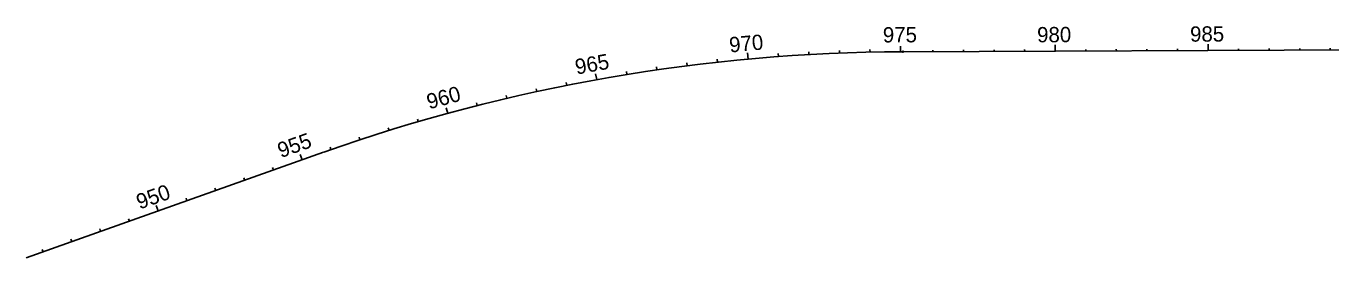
# Model space of a CAD drawing. Extents: x 448091 to 665917, y 1461380 to 1587607.
# Drawn here: x 574477 to 578747, y 1496200 to 1496958 of the extents above; entities that cross this region are included whole.
import ezdxf

# ---------------------------------------------------------------- set-up
doc = ezdxf.new("R2010")
doc.units = 0
doc.layers.add('TextShtNo', color=7, linetype='Continuous')
doc.layers.add('TextTitle', color=7, linetype='Continuous')

msp = doc.modelspace()

# ---------------------------------------------------------------- linework, layer by layer
at = {"layer": 'TextShtNo'}
for p, q in [((577346.6, 1496874.7), (593639.2, 1496944.8)), ((574477.4, 1496200), (575451.1, 1496546))]:
    msp.add_line(p, q, dxfattribs=at)
msp.add_arc((577364.7, 1491141.5), 5733.2, 90.18062, 109.49786, dxfattribs=at)
at = {"layer": 'TextTitle'}
for p, q in [((577338.8, 1496874.7), (577338.7, 1496893.3)), ((577844.9, 1496876.8), (577844.8, 1496896.8)), ((578344.8, 1496879), (578344.8, 1496899)), ((576740.2, 1496840.6), (576739.1, 1496850.4)), ((576839.7, 1496850.6), (576837.8, 1496870.5)), ((576939.3, 1496858.9), (576938.5, 1496869)), ((577039.1, 1496865.4), (577038.6, 1496874)), ((577138.9, 1496870.3), (577138.6, 1496878.9)), ((577238.8, 1496873.4), (577238.6, 1496881.9)), ((577444.9, 1496875.1), (577444.8, 1496880.1)), ((577544.9, 1496875.6), (577544.8, 1496880.6)), ((577644.9, 1496876), (577644.8, 1496881)), ((577744.9, 1496876.4), (577744.8, 1496881.4)), ((577944.9, 1496877.3), (577944.8, 1496882.3)), ((578044.9, 1496877.7), (578044.8, 1496882.7)), ((578144.8, 1496878.1), (578144.8, 1496883.1)), ((578244.8, 1496878.6), (578244.8, 1496883.6)), ((578444.8, 1496879.4), (578444.8, 1496884.4)), ((578544.8, 1496879.9), (578544.8, 1496884.9)), ((578644.8, 1496880.3), (578644.8, 1496885.3)), ((578744.8, 1496880.7), (578744.8, 1496885.7)), ((576344.5, 1496783.2), (576341, 1496802.4)), ((576443, 1496800.2), (576441.5, 1496809.7)), ((576541.8, 1496815.4), (576540.4, 1496825)), ((576640.9, 1496828.9), (576639.7, 1496838.6)), ((576246.3, 1496764.6), (576244.4, 1496773.8)), ((576050.8, 1496722.2), (576048.7, 1496731.1)), ((576148.4, 1496744.2), (576146.4, 1496753.3)), ((575857, 1496672.9), (575852, 1496691.3)), ((575953.7, 1496698.4), (575951.5, 1496707.3)), ((575760.8, 1496645.8), (575758.3, 1496654.4)), ((575569.8, 1496586.5), (575567.1, 1496594.8)), ((575665, 1496617), (575662.4, 1496625.4)), ((575475.1, 1496554.4), (575472.3, 1496562.5)), ((575380.8, 1496521), (575374.6, 1496538.5)), ((575192.4, 1496454), (575189.5, 1496462.1)), ((575286.6, 1496487.5), (575283.7, 1496495.6)), ((575098.2, 1496420.6), (575095.3, 1496428.7)), ((575003.9, 1496387.1), (575001, 1496395.2)), ((574909.7, 1496353.6), (574903.5, 1496371.1)), ((574721.2, 1496286.7), (574718.4, 1496294.8)), ((574815.5, 1496320.1), (574812.6, 1496328.2)), ((574627, 1496253.2), (574624.1, 1496261.3)), ((574532.8, 1496219.7), (574529.9, 1496227.8))]:
    msp.add_line(p, q, dxfattribs=at)
msp.add_circle((577346.6, 1496874.7), 2, dxfattribs=at)

# ---------------------------------------------------------------- texts
for s, rotation, p in [('970', 5.304, (576780.4, 1496871.8)), ('975', 0.304, (577281, 1496904.8)), ('980', 0.2465, (577785.7, 1496905.3)), ('985', 0.2465, (578286.2, 1496907.4)), ('965', 10.304, (576278.7, 1496799.6)), ('960', 15.304, (575796.1, 1496685.8)), ('955', 19.5585, (575311.1, 1496526.3)), ('950', 19.5585, (574848.9, 1496358))]:
    msp.add_text(s, height=50, rotation=rotation, dxfattribs=at).set_placement(p)

doc.saveas('drawing.dxf')
